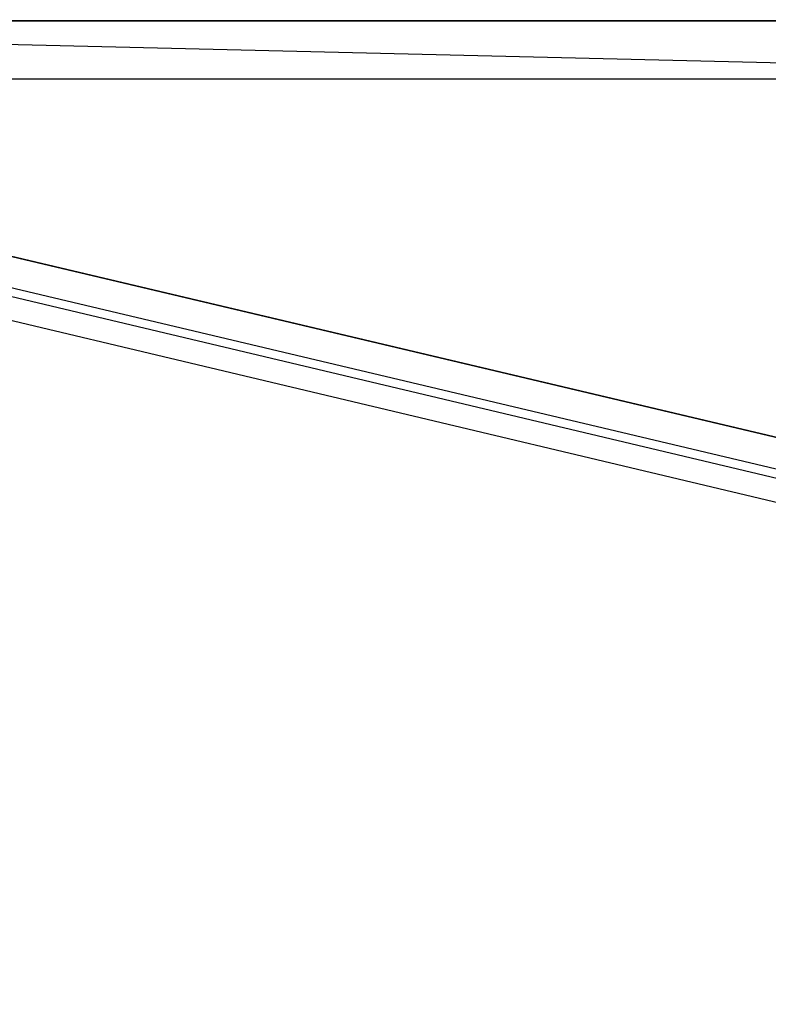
# Model space of a CAD drawing. Header units: feet. Extents: x -79 to 198, y -22 to 181.
# Tile 403 of 656: x 111.35 to 115.83, y 35.35 to 41.24. Entities that reach past the tile are written whole.
import ezdxf

# ---------------------------------------------------------------- set-up
doc = ezdxf.new("R2010")
doc.units = ezdxf.units.FT
for name, color, linetype in [('A-AREA-UNIDAD', 30, 'CONTINUOUS'), ('A-LINEA', 7, 'CONTINUOUS'), ('A-MURO-CONCRETO', 8, 'CONTINUOUS')]:
    doc.layers.add(name, color=color, linetype=linetype)

msp = doc.modelspace()

# ---------------------------------------------------------------- linework, layer by layer
at = {"layer": 'A-AREA-UNIDAD'}
msp.add_lwpolyline([(108.672, 18.9689), (114.32, 22.2756), (119.52, 25.8489), (123.36, 28.9244), (126.272, 32.16), (128.512, 35.6089), (130.4, 39.84), (131.552, 44.5333), (131.872, 49.4044), (131.488, 53.44), (131.808, 50.08), (131.808, 47.4133), (131.52, 44.64), (130.592, 40.6756), (128.8, 36.3556), (127.76, 36.3556), (122.688, 39.1289), (121.888, 39.1289), (121.84, 39.6444), (119.872, 40.0889), (119.392, 37.8489), (118.368, 37.76), (105.2, 40.8889)], dxfattribs=at)
at = {"layer": 'A-LINEA'}
msp.add_line((119.24, 37.6978), (105.08, 41.0578), dxfattribs=at)
for points in [[(106.04, 44.1511), (105.3467, 41.2311), (119.16, 37.9644), (119.84, 40.8844), (106.04, 44.1511)], [(106.04, 44.1511), (105.3467, 41.2311), (119.16, 37.9644), (119.84, 40.8844), (106.04, 44.1511)], [(105.68, 43.3778), (105.1333, 41.0978), (119.2, 37.7644)]]:
    msp.add_lwpolyline(points, dxfattribs=at)
at = {"layer": 'A-MURO-CONCRETO'}
for points in [[(106.04, 44.1511), (118.3733, 41.2311), (105.3467, 41.2311), (106.04, 44.1511), (106.04, 44.1511)], [(106.04, 44.1511), (118.3733, 41.2311), (105.3467, 41.2311), (106.04, 44.1511), (106.04, 44.1511)], [(105.3467, 41.2311), (106.8133, 40.8844), (119.84, 40.8844), (105.3467, 41.2311)], [(105.3467, 41.2311), (118.3733, 41.2311), (119.84, 40.8844), (105.3467, 41.2311), (105.3467, 41.2311)], [(105.3467, 41.2311), (106.8133, 40.8844), (119.84, 40.8844), (105.3467, 41.2311)], [(105.3467, 41.2311), (118.3733, 41.2311), (119.84, 40.8844), (105.3467, 41.2311), (105.3467, 41.2311)], [(106.8133, 40.8844), (119.84, 40.8844), (119.16, 37.9644), (106.8133, 40.8844), (106.8133, 40.8844)], [(106.8133, 40.8844), (119.84, 40.8844), (119.16, 37.9644), (106.8133, 40.8844), (106.8133, 40.8844)]]:
    msp.add_lwpolyline(points, dxfattribs=at)

doc.saveas('drawing.dxf')
